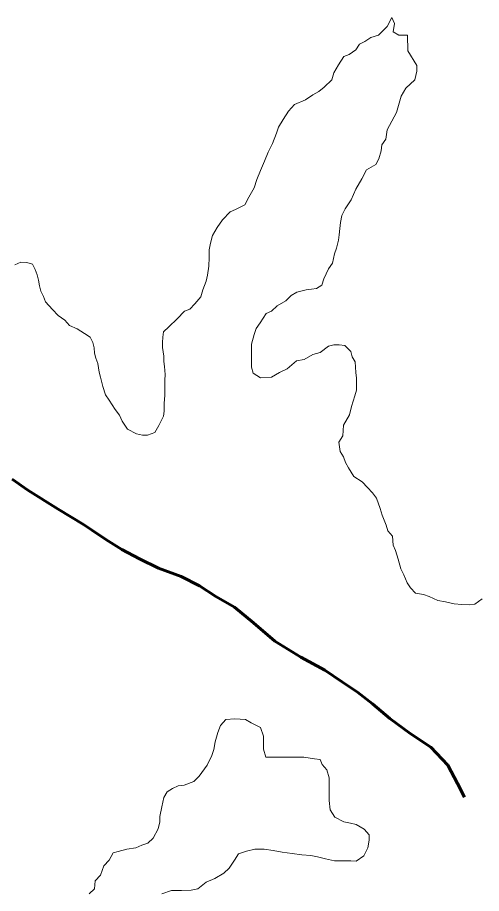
# Model space of a CAD drawing. Extents: x 553962 to 842807, y 8883888 to 9032388.
# Drawn here: x 804381 to 804558.6, y 9015255.9 to 9015591.2 of the extents above; entities that cross this region are included whole.
import ezdxf

# ---------------------------------------------------------------- set-up
doc = ezdxf.new("R2010")
doc.units = 0
doc.header["$LTSCALE"] = 20
doc.linetypes.add('LONG_DASH_SHORT_DASH', pattern=[9.9, 6, -1.2, 1.5, -1.2])
for name, color, linetype, lineweight in [('23', 7, 'Continuous', 13), ('25', 7, 'Continuous', 13), ('7', 7, 'LONG_DASH_SHORT_DASH', 60)]:
    doc.layers.add(name, color=color, linetype=linetype, lineweight=lineweight)

msp = doc.modelspace()

# ---------------------------------------------------------------- linework, layer by layer
at = {"layer": '23'}
for points in [[(804530.41, 9015578.38), (804530.21, 9015584.4), (804526.96, 9015584.42), (804524.72, 9015585.68), (804525.24, 9015588.93), (804524.26, 9015591.19), (804522.48, 9015587.7), (804519.2, 9015584.47), (804516.2, 9015583.49), (804513.93, 9015582), (804511.92, 9015581.01), (804510.41, 9015578.77), (804507.89, 9015577.03), (804505.89, 9015576.29), (804503.86, 9015573.05), (804502.09, 9015570.06), (804501.32, 9015567.31), (804498.29, 9015564.58), (804496.28, 9015562.84), (804494.02, 9015561.6), (804491.25, 9015559.62), (804486.99, 9015557.89), (804484.72, 9015555.4), (804482.69, 9015552.16), (804480.92, 9015549.17), (804480.15, 9015546.92), (804478.62, 9015542.93), (804476.85, 9015539.68), (804475.57, 9015536.19), (804474.04, 9015532.69), (804472.51, 9015529.2), (804471.49, 9015525.95), (804469.46, 9015522.46), (804467.94, 9015519.46), (804464.42, 9015517.74), (804462.42, 9015516.75), (804459.39, 9015513.76), (804457.37, 9015510.77), (804455.59, 9015507.78), (804454.82, 9015504.78), (804454.3, 9015502.28), (804454.28, 9015499.28), (804454.25, 9015496.02), (804453.73, 9015492.52), (804453.21, 9015490.27), (804451.93, 9015487.02), (804451.16, 9015484.28), (804448.89, 9015481.54), (804446.88, 9015479.55), (804444.87, 9015478.81), (804442.1, 9015475.82), (804438.82, 9015472.84), (804436.8, 9015470.85), (804436.54, 9015468.85), (804436.52, 9015466.85), (804436.51, 9015464.85), (804436.98, 9015461.59), (804436.97, 9015459.58), (804437.2, 9015457.58), (804437.43, 9015454.58), (804437.41, 9015452.32), (804437.39, 9015449.07), (804437.37, 9015446.56), (804437.1, 9015443.56), (804437.07, 9015440.56), (804436.81, 9015438.56), (804435.03, 9015435.06), (804433.51, 9015432.32), (804430.75, 9015431.34), (804428.75, 9015431.35), (804426.5, 9015431.86), (804423.02, 9015433.64), (804421.04, 9015436.66), (804420.05, 9015438.92), (804418.32, 9015441.18), (804416.1, 9015444.7), (804414.61, 9015446.72), (804413.64, 9015449.98), (804412.66, 9015453.49), (804412.18, 9015455.49), (804411.7, 9015458.75), (804410.97, 9015460.76), (804410.48, 9015462.76), (804410.25, 9015464.77), (804409.76, 9015466.78), (804408.78, 9015468.78), (804406.54, 9015470.3), (804403.8, 9015472.07), (804400.81, 9015473.34), (804399.07, 9015475.36), (804396.58, 9015477.13), (804394.35, 9015479.4), (804391.62, 9015482.42), (804390.89, 9015484.42), (804389.9, 9015486.43), (804389.42, 9015488.44), (804388.93, 9015490.7), (804388.45, 9015492.7), (804387.71, 9015494.71), (804386.73, 9015496.72), (804384.48, 9015497.48)], [(804493.45, 9015487.25), (804495.46, 9015487.49), (804497.47, 9015488.73), (804498.24, 9015491.22), (804500.02, 9015494.97), (804501.53, 9015497.21), (804502.31, 9015500.71), (804503.08, 9015502.96), (804503.85, 9015505.96), (804504.12, 9015507.96), (804504.38, 9015510.46), (804504.65, 9015512.71), (804505.17, 9015515.46), (804506.44, 9015517.96), (804508.72, 9015521.45), (804510.5, 9015525.44), (804512.78, 9015529.43), (804514.56, 9015532.93), (804518.08, 9015534.91), (804519.34, 9015537.15), (804520.12, 9015540.15), (804520.39, 9015542.4), (804521.9, 9015544.64), (804522.43, 9015548.14), (804525.98, 9015554.88), (804527.78, 9015561.13), (804529.56, 9015564.12), (804533.08, 9015567.35), (804533.86, 9015570.6), (804533.87, 9015572.85), (804530.41, 9015578.38)], [(804384.48, 9015497.48), (804382.23, 9015497.5), (804379.98, 9015496.51)], [(804558.83, 9015368.65), (804556.06, 9015366.67), (804554.06, 9015366.43), (804551.06, 9015366.45), (804548.06, 9015366.72), (804544.82, 9015367.49), (804541.82, 9015368.01), (804538.58, 9015369.54), (804536.33, 9015370.3), (804533.34, 9015370.82), (804531.35, 9015372.84), (804530.12, 9015374.85), (804528.89, 9015377.86), (804527.66, 9015380.12), (804526.68, 9015383.89), (804525.71, 9015387.15), (804524.72, 9015389.16), (804524.5, 9015392.66), (804522.76, 9015394.68), (804522.03, 9015396.94), (804520.56, 9015400.7), (804519.83, 9015403.21), (804518.36, 9015407.22), (804516.87, 9015409.24), (804514.89, 9015411.25), (804512.9, 9015413.52), (804509.67, 9015415.54), (804507.69, 9015418.81), (804506.46, 9015420.82), (804505.72, 9015423.08), (804504.49, 9015425.09), (804504.01, 9015428.6), (804505.53, 9015431.09), (804505.81, 9015435.1), (804508.1, 9015439.09), (804508.87, 9015442.34), (804510.15, 9015446.33), (804510.67, 9015448.58), (804510.7, 9015453.09), (804510.47, 9015455.34), (804510.25, 9015459.35), (804509.01, 9015461.36), (804508.53, 9015463.37), (804506.3, 9015465.64), (804504.05, 9015465.9), (804502.05, 9015465.91), (804500.04, 9015465.43), (804496.77, 9015462.94), (804494.01, 9015462.21), (804490.75, 9015460.23), (804487.74, 9015459.75), (804484.22, 9015456.77), (804481.21, 9015455.29), (804478.19, 9015453.55), (804473.94, 9015453.33), (804471.2, 9015455.1), (804470.47, 9015457.36), (804470.49, 9015460.87), (804470.52, 9015464.12), (804470.53, 9015466.12), (804471.56, 9015469.87), (804472.33, 9015472.12), (804473.85, 9015474.36), (804476.12, 9015477.85), (804478.13, 9015478.84), (804480.4, 9015480.83), (804483.67, 9015482.81), (804485.68, 9015484.8), (804487.94, 9015486.04), (804491.45, 9015487.01), (804493.45, 9015487.25)]]:
    msp.add_lwpolyline(points, dxfattribs=at)
at = {"layer": '25'}
for points in [[(804530.41, 9015578.38), (804530.21, 9015584.4), (804526.96, 9015584.42), (804524.72, 9015585.68), (804525.24, 9015588.93), (804524.26, 9015591.19), (804522.48, 9015587.7), (804519.2, 9015584.47), (804516.2, 9015583.49), (804513.93, 9015582), (804511.92, 9015581.01), (804510.41, 9015578.77), (804507.89, 9015577.03), (804505.89, 9015576.29), (804503.86, 9015573.05), (804502.09, 9015570.06), (804501.32, 9015567.31), (804498.29, 9015564.58), (804496.28, 9015562.84), (804494.02, 9015561.6), (804491.25, 9015559.62), (804486.99, 9015557.89), (804484.72, 9015555.4), (804482.69, 9015552.16), (804480.92, 9015549.17), (804480.15, 9015546.92), (804478.62, 9015542.93), (804476.85, 9015539.68), (804475.57, 9015536.19), (804474.04, 9015532.69), (804472.51, 9015529.2), (804471.49, 9015525.95), (804469.46, 9015522.46), (804467.94, 9015519.46), (804464.42, 9015517.74), (804462.42, 9015516.75), (804459.39, 9015513.76), (804457.37, 9015510.77), (804455.59, 9015507.78), (804454.82, 9015504.78), (804454.3, 9015502.28), (804454.28, 9015499.28), (804454.25, 9015496.02), (804453.73, 9015492.52), (804453.21, 9015490.27), (804451.93, 9015487.02), (804451.16, 9015484.28), (804448.89, 9015481.54), (804446.88, 9015479.55), (804444.87, 9015478.81), (804442.1, 9015475.82), (804438.82, 9015472.84), (804436.8, 9015470.85), (804436.54, 9015468.85), (804436.52, 9015466.85), (804436.51, 9015464.85), (804436.98, 9015461.59), (804436.97, 9015459.58), (804437.2, 9015457.58), (804437.43, 9015454.58), (804437.41, 9015452.32), (804437.39, 9015449.07), (804437.37, 9015446.56), (804437.1, 9015443.56), (804437.07, 9015440.56), (804436.81, 9015438.56), (804435.03, 9015435.06), (804433.51, 9015432.32), (804430.75, 9015431.34), (804428.75, 9015431.35), (804426.5, 9015431.86), (804423.02, 9015433.64), (804421.04, 9015436.66), (804420.05, 9015438.92), (804418.32, 9015441.18), (804416.1, 9015444.7), (804414.61, 9015446.72), (804413.64, 9015449.98), (804412.66, 9015453.49), (804412.18, 9015455.49), (804411.7, 9015458.75), (804410.97, 9015460.76), (804410.48, 9015462.76), (804410.25, 9015464.77), (804409.76, 9015466.78), (804408.78, 9015468.78), (804406.54, 9015470.3), (804403.8, 9015472.07), (804400.81, 9015473.34), (804399.07, 9015475.36), (804396.58, 9015477.13), (804394.35, 9015479.4), (804391.62, 9015482.42), (804390.89, 9015484.42), (804389.9, 9015486.43), (804389.42, 9015488.44), (804388.93, 9015490.7), (804388.45, 9015492.7), (804387.71, 9015494.71), (804386.73, 9015496.72), (804384.48, 9015497.48)], [(804493.45, 9015487.25), (804495.46, 9015487.49), (804497.47, 9015488.73), (804498.24, 9015491.22), (804500.02, 9015494.97), (804501.53, 9015497.21), (804502.31, 9015500.71), (804503.08, 9015502.96), (804503.85, 9015505.96), (804504.12, 9015507.96), (804504.38, 9015510.46), (804504.65, 9015512.71), (804505.17, 9015515.46), (804506.44, 9015517.96), (804508.72, 9015521.45), (804510.5, 9015525.44), (804512.78, 9015529.43), (804514.56, 9015532.93), (804518.08, 9015534.91), (804519.34, 9015537.15), (804520.12, 9015540.15), (804520.39, 9015542.4), (804521.9, 9015544.64), (804522.43, 9015548.14), (804525.98, 9015554.88), (804527.78, 9015561.13), (804529.56, 9015564.12), (804533.08, 9015567.35), (804533.86, 9015570.6), (804533.87, 9015572.85), (804530.41, 9015578.38)], [(804384.48, 9015497.48), (804382.23, 9015497.5), (804379.98, 9015496.51)], [(804558.83, 9015368.65), (804556.06, 9015366.67), (804554.06, 9015366.43), (804551.06, 9015366.45), (804548.06, 9015366.72), (804544.82, 9015367.49), (804541.82, 9015368.01), (804538.58, 9015369.54), (804536.33, 9015370.3), (804533.34, 9015370.82), (804531.35, 9015372.84), (804530.12, 9015374.85), (804528.89, 9015377.86), (804527.66, 9015380.12), (804526.68, 9015383.89), (804525.71, 9015387.15), (804524.72, 9015389.16), (804524.5, 9015392.66), (804522.76, 9015394.68), (804522.03, 9015396.94), (804520.56, 9015400.7), (804519.83, 9015403.21), (804518.36, 9015407.22), (804516.87, 9015409.24), (804514.89, 9015411.25), (804512.9, 9015413.52), (804509.67, 9015415.54), (804507.69, 9015418.81), (804506.46, 9015420.82), (804505.72, 9015423.08), (804504.49, 9015425.09), (804504.01, 9015428.6), (804505.53, 9015431.09), (804505.81, 9015435.1), (804508.1, 9015439.09), (804508.87, 9015442.34), (804510.15, 9015446.33), (804510.67, 9015448.58), (804510.7, 9015453.09), (804510.47, 9015455.34), (804510.25, 9015459.35), (804509.01, 9015461.36), (804508.53, 9015463.37), (804506.3, 9015465.64), (804504.05, 9015465.9), (804502.05, 9015465.91), (804500.04, 9015465.43), (804496.77, 9015462.94), (804494.01, 9015462.21), (804490.75, 9015460.23), (804487.74, 9015459.75), (804484.22, 9015456.77), (804481.21, 9015455.29), (804478.19, 9015453.55), (804473.94, 9015453.33), (804471.2, 9015455.1), (804470.47, 9015457.36), (804470.49, 9015460.87), (804470.52, 9015464.12), (804470.53, 9015466.12), (804471.56, 9015469.87), (804472.33, 9015472.12), (804473.85, 9015474.36), (804476.12, 9015477.85), (804478.13, 9015478.84), (804480.4, 9015480.83), (804483.67, 9015482.81), (804485.68, 9015484.8), (804487.94, 9015486.04), (804491.45, 9015487.01), (804493.45, 9015487.25)], [(804430.81, 9015275.12), (804432.83, 9015277.1), (804434.86, 9015280.6), (804435.38, 9015283.35), (804435.39, 9015285.35), (804436.17, 9015289.1), (804436.95, 9015292.6), (804438.22, 9015294.84), (804440.23, 9015296.08), (804442.48, 9015297.07), (804444.74, 9015297.3), (804448.5, 9015298.78), (804450.52, 9015300.77), (804453.55, 9015305.01), (804455.33, 9015308.75), (804456.1, 9015311), (804456.62, 9015314), (804457.65, 9015317.5), (804458.67, 9015320.24), (804460.69, 9015322.48), (804464.19, 9015322.71), (804468.19, 9015322.44), (804470.43, 9015321.17), (804473.92, 9015319.39), (804475.14, 9015316.13), (804475.13, 9015313.88), (804475.11, 9015311.12), (804476.08, 9015308.11), (804478.34, 9015308.1), (804480.84, 9015308.08), (804483.09, 9015308.07), (804487.09, 9015308.04), (804490.59, 9015308.02), (804494.59, 9015307.49), (804496.84, 9015307.22), (804497.57, 9015305.22), (804499.31, 9015303.2), (804500.28, 9015300.19), (804500.26, 9015296.69), (804500.24, 9015293.68), (804500.22, 9015291.43), (804500.69, 9015287.92), (804502.42, 9015285.16), (804505.91, 9015283.38), (804508.41, 9015282.86), (804510.65, 9015282.35), (804513.64, 9015280.58), (804515.62, 9015278.31), (804515.61, 9015276.31), (804515.09, 9015273.31), (804513.56, 9015270.31), (804510.55, 9015268.33), (804508.55, 9015268.34), (804505.3, 9015268.36), (804502.29, 9015268.38), (804498.8, 9015269.16), (804495.8, 9015269.93), (804493.3, 9015270.45), (804489.81, 9015270.72), (804486.06, 9015271.24), (804482.31, 9015271.77), (804478.81, 9015272.3), (804475.32, 9015272.82), (804471.81, 9015272.84), (804468.56, 9015272.11), (804465.55, 9015271.13), (804464.03, 9015268.64), (804462, 9015265.65), (804459.99, 9015263.66), (804456.47, 9015261.68), (804453.21, 9015260.2), (804449.94, 9015257.72), (804447.44, 9015257.23), (804443.68, 9015257), (804439.93, 9015257.03), (804436.17, 9015255.8)], [(804408.41, 9015255.74), (804410.42, 9015257.73), (804410.7, 9015260.73), (804412.71, 9015262.97), (804413.99, 9015266.46), (804416.01, 9015268.7), (804417.53, 9015271.45), (804419.53, 9015271.94), (804422.79, 9015272.92), (804426.3, 9015273.39), (804428.56, 9015274.38), (804430.81, 9015275.12)]]:
    msp.add_lwpolyline(points, dxfattribs=at)
at = {"layer": '7'}
for points in [[(804539.19, 9015311.85), (804531.23, 9015317.15), (804523.52, 9015322.94), (804516.8, 9015328.48), (804511.08, 9015333.02), (804505.36, 9015336.8), (804498.64, 9015341.34), (804489.42, 9015346.4), (804479.46, 9015352.46), (804471.26, 9015359.5), (804464.05, 9015365.55), (804456.83, 9015369.59), (804450.61, 9015373.63), (804443.63, 9015377.17), (804434.9, 9015380.47), (804427.68, 9015384.01), (804420.95, 9015387.55), (804414.72, 9015391.33), (804409.25, 9015395.12), (804406.26, 9015397.14), (804396.55, 9015402.94), (804384.85, 9015410.26), (804378.88, 9015414.54)], [(804552.1, 9015292.8), (804549.35, 9015298.03), (804545.65, 9015305.06), (804539.19, 9015311.85)]]:
    msp.add_lwpolyline(points, dxfattribs=at)

doc.saveas('drawing.dxf')
